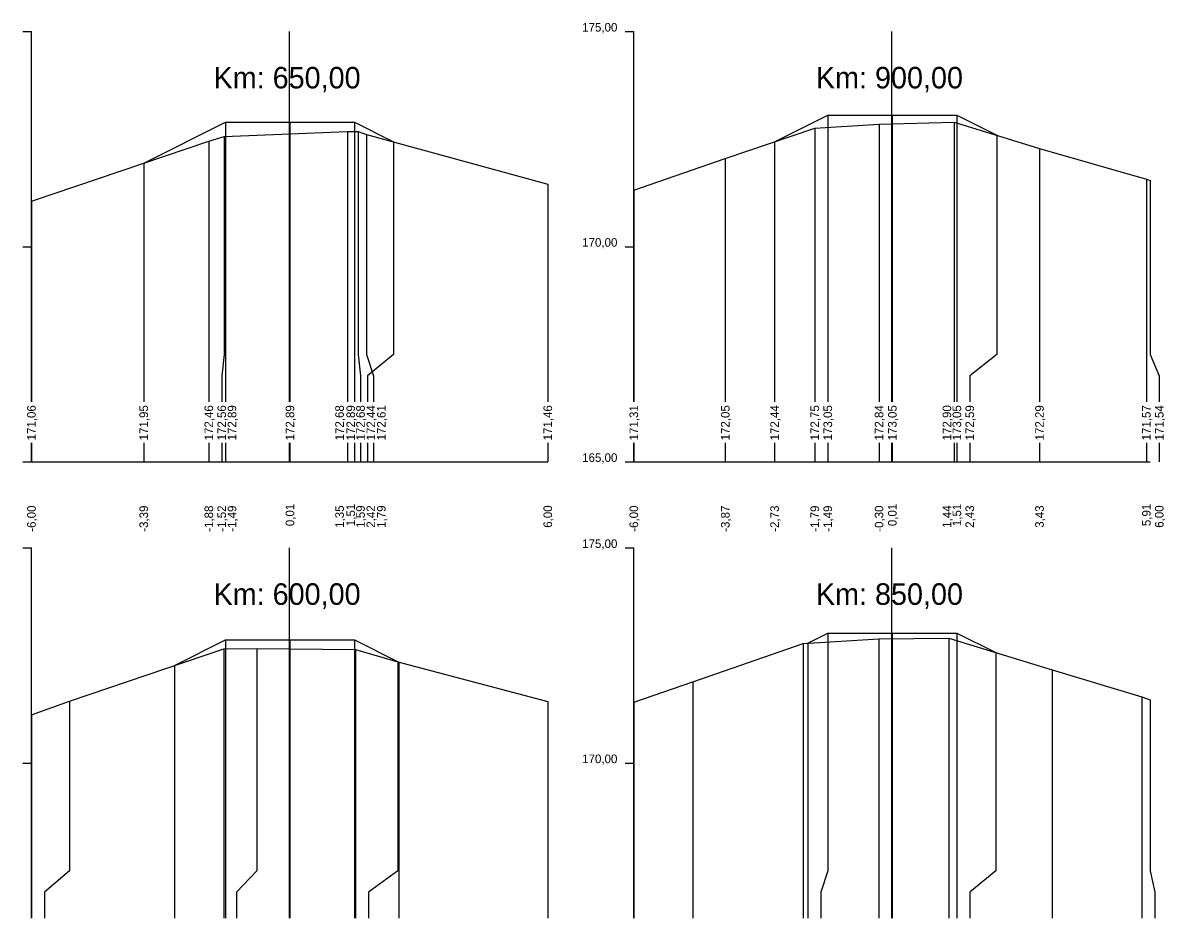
# Model space of a CAD drawing. Extents: x -614174 to -599765, y -1185887 to -1181080.
# Drawn here: x -601053.63 to -601027.08, y -1184419.94 to -1184399.14 of the extents above; entities that cross this region are included whole.
import ezdxf

# ---------------------------------------------------------------- set-up
doc = ezdxf.new("R2010")
doc.units = 0
for name, color, linetype in [('11', 7, 'Continuous'), ('16', 7, 'Continuous'), ('21', 7, 'Continuous'), ('28', 7, 'Continuous'), ('59', 7, 'Continuous'), ('8', 7, 'Continuous')]:
    doc.layers.add(name, color=color, linetype=linetype)

msp = doc.modelspace()

# ---------------------------------------------------------------- linework, layer by layer
for points in [[(-601036.155, -1184401.905), (-601034.919, -1184401.287), (-601033.419, -1184401.287), (-601031.919, -1184401.287), (-601030.992, -1184401.751)], [(-601034.919, -1184401.287), (-601034.919, -1184401.287), (-601034.919, -1184401.287)], [(-601033.419, -1184401.287), (-601033.419, -1184401.287), (-601033.419, -1184401.287)], [(-601031.919, -1184401.287), (-601031.919, -1184401.287), (-601031.919, -1184401.287)], [(-601050.817, -1184402.397), (-601048.919, -1184401.448), (-601047.419, -1184401.448), (-601045.919, -1184401.448), (-601045.009, -1184401.903)], [(-601048.919, -1184401.448), (-601048.919, -1184401.448), (-601048.919, -1184401.448)], [(-601047.419, -1184401.448), (-601047.419, -1184401.448), (-601047.419, -1184401.448)], [(-601045.919, -1184401.448), (-601045.919, -1184401.448), (-601045.919, -1184401.448)], [(-601039.427, -1184403.029), (-601037.301, -1184402.294), (-601035.221, -1184401.588), (-601033.728, -1184401.497), (-601031.983, -1184401.446), (-601029.998, -1184402.057), (-601027.515, -1184402.769), (-601027.427, -1184402.8)], [(-601053.427, -1184403.28), (-601049.305, -1184401.885), (-601048.949, -1184401.778), (-601046.079, -1184401.664), (-601045.836, -1184401.662), (-601045.641, -1184401.73), (-601041.427, -1184402.885)], [(-601036.154, -1184401.905), (-601036.155, -1184401.905), (-601036.155, -1184401.905)], [(-601050.817, -1184402.397), (-601050.817, -1184402.397), (-601050.817, -1184402.397)], [(-601035.384, -1184413.552), (-601034.919, -1184413.32), (-601033.419, -1184413.32), (-601031.919, -1184413.32), (-601031.011, -1184413.774)], [(-601034.919, -1184413.32), (-601034.919, -1184413.32), (-601034.919, -1184413.32)], [(-601033.419, -1184413.32), (-601033.419, -1184413.32), (-601033.419, -1184413.32)], [(-601031.919, -1184413.32), (-601031.919, -1184413.32), (-601031.919, -1184413.32)], [(-601050.1, -1184414.071), (-601048.919, -1184413.48), (-601047.419, -1184413.48), (-601045.919, -1184413.48), (-601044.89, -1184413.995)], [(-601048.919, -1184413.48), (-601048.919, -1184413.48), (-601048.919, -1184413.48)], [(-601047.419, -1184413.48), (-601047.419, -1184413.48), (-601047.419, -1184413.48)], [(-601045.919, -1184413.48), (-601045.919, -1184413.48), (-601045.919, -1184413.48)], [(-601039.427, -1184414.922), (-601038.054, -1184414.453), (-601035.49, -1184413.558), (-601033.736, -1184413.452), (-601032.107, -1184413.437), (-601029.707, -1184414.175), (-601027.617, -1184414.799), (-601027.427, -1184414.869)], [(-601035.384, -1184413.552), (-601035.384, -1184413.552), (-601035.384, -1184413.552)], [(-601053.427, -1184415.217), (-601052.546, -1184414.904), (-601048.958, -1184413.682), (-601048.187, -1184413.679), (-601045.897, -1184413.702), (-601044.914, -1184413.989), (-601041.427, -1184414.911)], [(-601050.1, -1184414.071), (-601050.1, -1184414.071), (-601050.101, -1184414.071)]]:
    msp.add_lwpolyline(points)
at = {"layer": '11'}
for points in [[(-601034.919, -1184401.287), (-601034.919, -1184406.842), (-601034.919, -1184407.342), (-601034.919, -1184407.944)], [(-601033.419, -1184401.287), (-601033.419, -1184406.842), (-601033.419, -1184407.342), (-601033.419, -1184407.944)], [(-601031.919, -1184401.287), (-601031.919, -1184406.842), (-601031.919, -1184407.342), (-601031.919, -1184407.944)], [(-601048.919, -1184401.448), (-601048.919, -1184406.842), (-601048.919, -1184407.342), (-601048.919, -1184407.944)], [(-601047.419, -1184401.448), (-601047.419, -1184406.842), (-601047.419, -1184407.342), (-601047.419, -1184407.944)], [(-601045.919, -1184401.448), (-601045.919, -1184406.842), (-601045.919, -1184407.342), (-601045.919, -1184407.944)], [(-601035.221, -1184401.588), (-601035.221, -1184406.842), (-601035.221, -1184407.342), (-601035.221, -1184407.944)], [(-601033.728, -1184401.497), (-601033.728, -1184406.842), (-601033.728, -1184407.342), (-601033.728, -1184407.944)], [(-601031.983, -1184401.446), (-601031.983, -1184406.842), (-601031.983, -1184407.342), (-601031.983, -1184407.944)], [(-601049.305, -1184401.885), (-601049.305, -1184406.842), (-601049.305, -1184407.342), (-601049.305, -1184407.944)], [(-601048.949, -1184401.778), (-601048.949, -1184406.842), (-601049.005, -1184407.342), (-601049.005, -1184407.944)], [(-601046.079, -1184401.664), (-601046.079, -1184406.842), (-601046.079, -1184407.342), (-601046.079, -1184407.944)], [(-601045.836, -1184401.662), (-601045.836, -1184406.842), (-601045.779, -1184407.342), (-601045.779, -1184407.944)], [(-601045.641, -1184401.73), (-601045.641, -1184406.842), (-601045.479, -1184407.342), (-601045.479, -1184407.944)], [(-601045.009, -1184401.903), (-601045.009, -1184406.842), (-601045.619, -1184407.342), (-601045.619, -1184407.944)], [(-601036.155, -1184401.905), (-601036.155, -1184406.842), (-601036.155, -1184407.342), (-601036.155, -1184407.944)], [(-601030.992, -1184401.751), (-601030.992, -1184406.842), (-601031.619, -1184407.342), (-601031.619, -1184407.944)], [(-601029.998, -1184402.057), (-601029.998, -1184406.842), (-601029.998, -1184407.342), (-601029.998, -1184407.944)], [(-601050.817, -1184402.397), (-601050.817, -1184406.842), (-601050.817, -1184407.342), (-601050.817, -1184407.944)], [(-601037.301, -1184402.294), (-601037.301, -1184406.842), (-601037.301, -1184407.342), (-601037.301, -1184407.944)], [(-601041.427, -1184402.885), (-601041.427, -1184406.842), (-601041.427, -1184407.342), (-601041.427, -1184407.944)], [(-601027.515, -1184402.769), (-601027.515, -1184406.842), (-601027.515, -1184407.342), (-601027.515, -1184407.944)], [(-601027.427, -1184402.8), (-601027.427, -1184406.842), (-601027.215, -1184407.342), (-601027.215, -1184407.944)], [(-601039.427, -1184403.029), (-601039.427, -1184406.842), (-601039.427, -1184407.342), (-601039.427, -1184407.944)], [(-601053.427, -1184403.28), (-601053.427, -1184406.842), (-601053.427, -1184407.342), (-601053.427, -1184407.944)], [(-601053.427, -1184408.902), (-601053.427, -1184409.342)], [(-601050.817, -1184408.902), (-601050.817, -1184409.342)], [(-601049.305, -1184408.902), (-601049.305, -1184409.342)], [(-601049.005, -1184408.902), (-601049.005, -1184409.342)], [(-601048.919, -1184408.902), (-601048.919, -1184409.342)], [(-601047.419, -1184408.902), (-601047.419, -1184409.342)], [(-601046.079, -1184408.902), (-601046.079, -1184409.342)], [(-601045.919, -1184408.902), (-601045.919, -1184409.342)], [(-601045.779, -1184408.902), (-601045.779, -1184409.342)], [(-601045.619, -1184408.902), (-601045.619, -1184409.342)], [(-601045.479, -1184408.902), (-601045.479, -1184409.342)], [(-601041.427, -1184408.902), (-601041.427, -1184409.342)], [(-601039.427, -1184408.902), (-601039.427, -1184409.342)], [(-601037.301, -1184408.902), (-601037.301, -1184409.342)], [(-601036.155, -1184408.902), (-601036.155, -1184409.342)], [(-601035.221, -1184408.902), (-601035.221, -1184409.342)], [(-601034.919, -1184408.902), (-601034.919, -1184409.342)], [(-601033.728, -1184408.902), (-601033.728, -1184409.342)], [(-601033.419, -1184408.902), (-601033.419, -1184409.342)], [(-601031.983, -1184408.902), (-601031.983, -1184409.342)], [(-601031.919, -1184408.902), (-601031.919, -1184409.342)], [(-601031.619, -1184408.902), (-601031.619, -1184409.342)], [(-601029.998, -1184408.902), (-601029.998, -1184409.342)], [(-601027.515, -1184408.902), (-601027.515, -1184409.342)], [(-601027.215, -1184408.902), (-601027.215, -1184409.342)], [(-601034.919, -1184413.32), (-601034.919, -1184418.842), (-601035.084, -1184419.342), (-601035.084, -1184419.944)], [(-601033.419, -1184413.32), (-601033.419, -1184418.842), (-601033.419, -1184419.342), (-601033.419, -1184419.944)], [(-601031.919, -1184413.32), (-601031.919, -1184418.842), (-601031.919, -1184419.342), (-601031.919, -1184419.944)], [(-601048.919, -1184413.48), (-601048.919, -1184418.842), (-601048.919, -1184419.342), (-601048.919, -1184419.944)], [(-601047.419, -1184413.48), (-601047.419, -1184418.842), (-601047.419, -1184419.342), (-601047.419, -1184419.944)], [(-601045.919, -1184413.48), (-601045.919, -1184418.842), (-601045.919, -1184419.342), (-601045.919, -1184419.944)], [(-601035.49, -1184413.558), (-601035.49, -1184418.842), (-601035.49, -1184419.342), (-601035.49, -1184419.944)], [(-601035.384, -1184413.552), (-601035.384, -1184418.842), (-601035.384, -1184419.342), (-601035.384, -1184419.944)], [(-601033.736, -1184413.452), (-601033.736, -1184418.842), (-601033.736, -1184419.342), (-601033.736, -1184419.944)], [(-601032.107, -1184413.437), (-601032.107, -1184418.842), (-601032.107, -1184419.342), (-601032.107, -1184419.944)], [(-601048.958, -1184413.682), (-601048.958, -1184418.842), (-601048.958, -1184419.342), (-601048.958, -1184419.944)], [(-601048.187, -1184413.679), (-601048.187, -1184418.842), (-601048.658, -1184419.342), (-601048.658, -1184419.944)], [(-601045.897, -1184413.702), (-601045.897, -1184418.842), (-601045.897, -1184419.342), (-601045.897, -1184419.944)], [(-601031.011, -1184413.774), (-601031.011, -1184418.842), (-601031.619, -1184419.342), (-601031.619, -1184419.944)], [(-601050.1, -1184414.071), (-601050.1, -1184418.842), (-601050.1, -1184419.342), (-601050.1, -1184419.944)], [(-601044.914, -1184413.989), (-601044.914, -1184418.842), (-601045.597, -1184419.342), (-601045.597, -1184419.944)], [(-601044.89, -1184413.995), (-601044.89, -1184418.842), (-601044.89, -1184419.342), (-601044.89, -1184419.944)], [(-601029.707, -1184414.175), (-601029.707, -1184418.842), (-601029.707, -1184419.342), (-601029.707, -1184419.944)], [(-601038.054, -1184414.453), (-601038.054, -1184418.842), (-601038.054, -1184419.342), (-601038.054, -1184419.944)], [(-601052.546, -1184414.904), (-601052.546, -1184418.842), (-601053.127, -1184419.342), (-601053.127, -1184419.944)], [(-601041.427, -1184414.911), (-601041.427, -1184418.842), (-601041.427, -1184419.342), (-601041.427, -1184419.944)], [(-601027.617, -1184414.799), (-601027.617, -1184418.842), (-601027.617, -1184419.342), (-601027.617, -1184419.944)], [(-601027.427, -1184414.869), (-601027.427, -1184418.842), (-601027.317, -1184419.342), (-601027.317, -1184419.944)], [(-601039.427, -1184414.922), (-601039.427, -1184418.842), (-601039.427, -1184419.342), (-601039.427, -1184419.944)], [(-601053.427, -1184415.217), (-601053.427, -1184418.842), (-601053.427, -1184419.342), (-601053.427, -1184419.944)]]:
    msp.add_lwpolyline(points, dxfattribs=at)
at = {"layer": '16'}
for p, q in [((-601053.427, -1184409.342), (-601041.427, -1184409.342)), ((-601039.427, -1184409.342), (-601027.427, -1184409.342))]:
    msp.add_line(p, q, dxfattribs=at)
for points in [[(-601045.009, -1184401.903), (-601045.009, -1184401.903), (-601045.009, -1184401.903)], [(-601030.992, -1184401.751), (-601030.992, -1184401.751), (-601030.992, -1184401.751)], [(-601031.011, -1184413.774), (-601031.011, -1184413.774), (-601031.011, -1184413.774)], [(-601044.89, -1184413.995), (-601044.89, -1184413.995), (-601044.89, -1184413.995)]]:
    msp.add_lwpolyline(points, dxfattribs=at)
at = {"layer": '21'}
for p, q in [((-601053.627, -1184399.342), (-601053.427, -1184399.342)), ((-601039.627, -1184399.342), (-601039.427, -1184399.342)), ((-601053.627, -1184404.342), (-601053.427, -1184404.342)), ((-601039.627, -1184404.342), (-601039.427, -1184404.342)), ((-601053.627, -1184409.342), (-601053.427, -1184409.342)), ((-601039.627, -1184409.342), (-601039.427, -1184409.342)), ((-601053.627, -1184411.342), (-601053.427, -1184411.342)), ((-601039.627, -1184411.342), (-601039.427, -1184411.342)), ((-601053.627, -1184416.342), (-601053.427, -1184416.342)), ((-601039.627, -1184416.342), (-601039.427, -1184416.342))]:
    msp.add_line(p, q, dxfattribs=at)
at = {"layer": '28'}
for p, q in [((-601047.427, -1184407.944), (-601047.427, -1184399.342)), ((-601033.427, -1184407.944), (-601033.427, -1184399.342)), ((-601047.427, -1184409.342), (-601047.427, -1184408.902)), ((-601033.427, -1184409.342), (-601033.427, -1184408.902)), ((-601047.427, -1184419.944), (-601047.427, -1184411.342)), ((-601033.427, -1184419.944), (-601033.427, -1184411.342))]:
    msp.add_line(p, q, dxfattribs=at)
at = {"layer": '8'}
for p, q in [((-601053.427, -1184407.944), (-601053.427, -1184399.342)), ((-601039.427, -1184407.944), (-601039.427, -1184399.342)), ((-601053.427, -1184409.342), (-601053.427, -1184408.902)), ((-601039.427, -1184409.342), (-601039.427, -1184408.902)), ((-601053.427, -1184419.944), (-601053.427, -1184411.342)), ((-601039.427, -1184419.944), (-601039.427, -1184411.342))]:
    msp.add_line(p, q, dxfattribs=at)

# ---------------------------------------------------------------- texts
at = {"layer": '16'}
for s, p in [('171,06', (-601053.327, -1184408.842)), ('171,95', (-601050.717, -1184408.842)), ('172,46', (-601049.205, -1184408.842)), ('172,56', (-601048.905, -1184408.842)), ('172,89', (-601048.666, -1184408.842)), ('172,89', (-601047.319, -1184408.842)), ('172,68', (-601046.166, -1184408.842)), ('172,89', (-601045.906, -1184408.842)), ('172,68', (-601045.679, -1184408.842)), ('172,44', (-601045.439, -1184408.842)), ('172,61', (-601045.195, -1184408.842)), ('171,46', (-601041.327, -1184408.842)), ('171,31', (-601039.327, -1184408.842)), ('172,05', (-601037.201, -1184408.842)), ('172,44', (-601036.055, -1184408.842)), ('172,75', (-601035.121, -1184408.842)), ('173,05', (-601034.819, -1184408.842)), ('172,84', (-601033.628, -1184408.842)), ('173,05', (-601033.319, -1184408.842)), ('172,90', (-601032.05, -1184408.842)), ('173,05', (-601031.819, -1184408.842)), ('172,59', (-601031.519, -1184408.842)), ('172,29', (-601029.898, -1184408.842)), ('171,57', (-601027.415, -1184408.842)), ('171,54', (-601027.115, -1184408.842))]:
    msp.add_text(s, height=0.2, rotation=90, dxfattribs=at).set_placement(p)
at = {"layer": '21'}
for s, p in [('175,00', (-601040.627, -1184399.342)), ('170,00', (-601040.627, -1184404.342)), ('165,00', (-601040.627, -1184409.342)), ('175,00', (-601040.627, -1184411.342)), ('170,00', (-601040.627, -1184416.342))]:
    msp.add_text(s, height=0.2, dxfattribs=at).set_placement(p)
at = {"layer": '28'}
for s, p in [('Km: 650,00', (-601049.196, -1184400.663)), ('Km: 900,00', (-601035.196, -1184400.663)), ('Km: 600,00', (-601049.196, -1184412.663)), ('Km: 850,00', (-601035.196, -1184412.663))]:
    msp.add_text(s, height=0.5, dxfattribs=at).set_placement(p)
at = {"layer": '59'}
for s, p in [('-6,00', (-601053.327, -1184410.965)), ('-3,39', (-601050.717, -1184410.966)), ('-1,88', (-601049.205, -1184410.966)), ('-1,52', (-601048.905, -1184410.964)), ('-1,49', (-601048.666, -1184410.966)), ('0,01', (-601047.319, -1184410.834)), ('1,35', (-601046.166, -1184410.875)), ('1,51', (-601045.906, -1184410.834)), ('1,59', (-601045.679, -1184410.873)), ('2,42', (-601045.439, -1184410.871)), ('1,79', (-601045.195, -1184410.873)), ('6,00', (-601041.327, -1184410.872)), ('-6,00', (-601039.327, -1184410.965)), ('-3,87', (-601037.201, -1184410.966)), ('-2,73', (-601036.055, -1184410.966)), ('-1,79', (-601035.121, -1184410.966)), ('-1,49', (-601034.819, -1184410.966)), ('-0,30', (-601033.628, -1184410.965)), ('0,01', (-601033.319, -1184410.834)), ('1,44', (-601032.05, -1184410.872)), ('1,51', (-601031.819, -1184410.834)), ('2,43', (-601031.519, -1184410.873)), ('3,43', (-601029.898, -1184410.873)), ('5,91', (-601027.415, -1184410.834)), ('6,00', (-601027.115, -1184410.872))]:
    msp.add_text(s, height=0.2, rotation=90, dxfattribs=at).set_placement(p)

doc.saveas('drawing.dxf')
